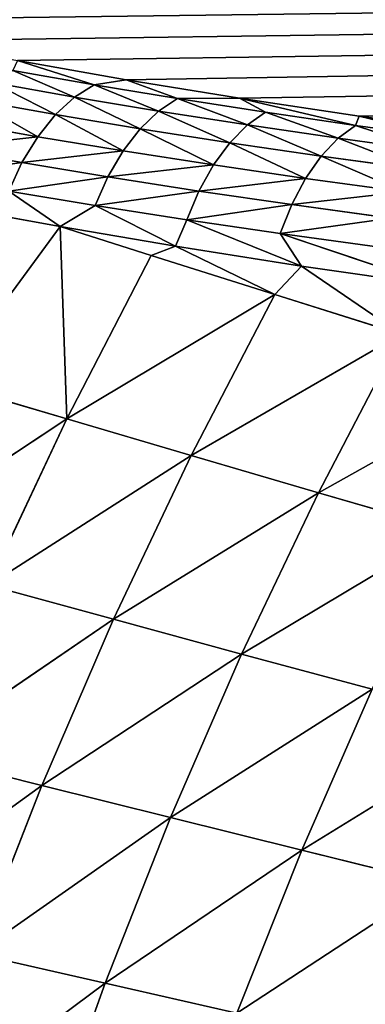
# Model space of a CAD drawing. Extents: x 0 to 605, y 0 to 400.
# Tile 364 of 656: x 61 to 71, y 253 to 282. Entities that reach past the tile are written whole.
import ezdxf

# ---------------------------------------------------------------- set-up
doc = ezdxf.new("R2010")
doc.units = 0
doc.header["$LTSCALE"] = 25.4
doc.layers.get('0').update_dxf_attribs({"linetype": 'CONTINUOUS'})

# ---------------------------------------------------------------- blocks, each defined once
blk = doc.blocks.new('ATLANTA610_-_S_STL')
at = {"color": 0}
for p, q in [((61.14, 72.434, 118.872), (64.319, 69.917, 119.434)), ((61.14, 72.434, 118.872), (64.319, 69.917, 119.434)), ((61.003, 71.453, 119.156), (63.383, 69.57, 119.576)), ((61.003, 71.453, 119.156), (63.383, 69.57, 119.576)), ((62.811, 68.907, 119.94), (60.41, 70.807, 119.516)), ((62.811, 68.907, 119.94), (60.41, 70.807, 119.516)), ((62.254, 68.294, 120.451), (59.831, 70.211, 120.023)), ((62.254, 68.294, 120.451), (59.831, 70.211, 120.023)), ((63.383, 69.57, 119.576), (64.319, 69.917, 119.434)), ((63.383, 69.57, 119.576), (64.319, 69.917, 119.434)), ((64.319, 69.917, 119.434), (67.637, 67.499, 119.973)), ((65.819, 67.756, 119.981), (64.319, 69.917, 119.434)), ((65.819, 67.756, 119.981), (64.319, 69.917, 119.434)), ((64.319, 69.917, 119.434), (67.637, 67.499, 119.973)), ((61.733, 67.76, 121.097), (59.291, 69.693, 120.666)), ((61.733, 67.76, 121.097), (59.291, 69.693, 120.666)), ((63.383, 69.57, 119.576), (62.811, 68.907, 119.94)), ((63.383, 69.57, 119.576), (62.811, 68.907, 119.94)), ((63.383, 69.57, 119.576), (65.819, 67.756, 119.981)), ((63.383, 69.57, 119.576), (65.819, 67.756, 119.981)), ((58.812, 69.275, 121.42), (61.272, 67.328, 121.854)), ((58.812, 69.275, 121.42), (61.272, 67.328, 121.854)), ((62.254, 68.294, 120.451), (62.811, 68.907, 119.94)), ((62.254, 68.294, 120.451), (62.811, 68.907, 119.94)), ((65.269, 67.077, 120.348), (62.811, 68.907, 119.94)), ((65.269, 67.077, 120.348), (62.811, 68.907, 119.94)), ((61.733, 67.76, 121.097), (62.254, 68.294, 120.451)), ((61.733, 67.76, 121.097), (62.254, 68.294, 120.451)), ((64.733, 66.448, 120.863), (62.254, 68.294, 120.451)), ((64.733, 66.448, 120.863), (62.254, 68.294, 120.451)), ((59.163, 67.999, 123.136), (62.388, 65.518, 123.726)), ((59.163, 67.999, 123.136), (62.388, 65.518, 123.726)), ((61.733, 67.76, 121.097), (61.272, 67.328, 121.854)), ((61.733, 67.76, 121.097), (61.272, 67.328, 121.854)), ((64.233, 65.899, 121.512), (61.733, 67.76, 121.097)), ((64.233, 65.899, 121.512), (61.733, 67.76, 121.097)), ((65.819, 67.756, 119.981), (65.269, 67.077, 120.348)), ((65.819, 67.756, 119.981), (65.269, 67.077, 120.348)), ((65.819, 67.756, 119.981), (67.637, 67.499, 119.973)), ((65.819, 67.756, 119.981), (68.396, 65.954, 120.383)), ((65.819, 67.756, 119.981), (67.637, 67.499, 119.973)), ((65.819, 67.756, 119.981), (68.396, 65.954, 120.383)), ((67.637, 67.499, 119.973), (71.141, 65.154, 120.497)), ((68.396, 65.954, 120.383), (67.637, 67.499, 119.973)), ((68.396, 65.954, 120.383), (67.637, 67.499, 119.973)), ((71.028, 64.228, 120.768), (67.637, 67.499, 119.973)), ((71.028, 64.228, 120.768), (67.637, 67.499, 119.973)), ((67.637, 67.499, 119.973), (71.141, 65.154, 120.497)), ((61.272, 67.328, 121.854), (60.887, 67.013, 122.691)), ((61.272, 67.328, 121.854), (60.887, 67.013, 122.691)), ((61.272, 67.328, 121.854), (63.789, 65.454, 122.273)), ((61.272, 67.328, 121.854), (63.789, 65.454, 122.273)), ((63.419, 65.128, 123.112), (60.887, 67.013, 122.691)), ((60.887, 67.013, 122.691), (62.388, 65.518, 123.726)), ((60.887, 67.013, 122.691), (62.388, 65.518, 123.726)), ((63.419, 65.128, 123.112), (60.887, 67.013, 122.691)), ((64.733, 66.448, 120.863), (65.269, 67.077, 120.348)), ((64.733, 66.448, 120.863), (65.269, 67.077, 120.348)), ((67.869, 65.258, 120.754), (65.269, 67.077, 120.348)), ((67.869, 65.258, 120.754), (65.269, 67.077, 120.348)), ((64.233, 65.899, 121.512), (64.733, 66.448, 120.863)), ((64.233, 65.899, 121.512), (64.733, 66.448, 120.863)), ((67.355, 64.614, 121.272), (64.733, 66.448, 120.863)), ((67.355, 64.614, 121.272), (64.733, 66.448, 120.863)), ((56.715, 66.127, 133.231), (62.582, 63.428, 129.354)), ((56.715, 66.127, 133.231), (62.582, 63.428, 129.354)), ((62.388, 65.518, 123.726), (59.028, 66.165, 128.299)), ((59.028, 66.165, 128.299), (62.582, 63.428, 129.354)), ((62.388, 65.518, 123.726), (59.028, 66.165, 128.299)), ((59.028, 66.165, 128.299), (62.582, 63.428, 129.354)), ((64.233, 65.899, 121.512), (63.789, 65.454, 122.273)), ((64.233, 65.899, 121.512), (63.789, 65.454, 122.273)), ((66.875, 64.051, 121.925), (64.233, 65.899, 121.512)), ((66.875, 64.051, 121.925), (64.233, 65.899, 121.512)), ((68.396, 65.954, 120.383), (67.869, 65.258, 120.754)), ((68.396, 65.954, 120.383), (67.869, 65.258, 120.754)), ((68.396, 65.954, 120.383), (71.028, 64.228, 120.768)), ((68.396, 65.954, 120.383), (71.028, 64.228, 120.768)), ((63.419, 65.128, 123.112), (62.388, 65.518, 123.726)), ((62.388, 65.518, 123.726), (65.763, 63.121, 124.299)), ((63.419, 65.128, 123.112), (62.388, 65.518, 123.726)), ((62.582, 63.428, 129.354), (62.388, 65.518, 123.726)), ((62.388, 65.518, 123.726), (65.763, 63.121, 124.299)), ((62.388, 65.518, 123.726), (65.051, 63.473, 124.571)), ((62.388, 65.518, 123.726), (65.051, 63.473, 124.571)), ((62.582, 63.428, 129.354), (62.388, 65.518, 123.726)), ((63.789, 65.454, 122.273), (63.419, 65.128, 123.112)), ((63.789, 65.454, 122.273), (63.419, 65.128, 123.112)), ((63.789, 65.454, 122.273), (66.45, 63.593, 122.688)), ((63.789, 65.454, 122.273), (66.45, 63.593, 122.688)), ((66.095, 63.256, 123.529), (63.419, 65.128, 123.112)), ((63.419, 65.128, 123.112), (65.763, 63.121, 124.299)), ((63.419, 65.128, 123.112), (65.763, 63.121, 124.299)), ((66.095, 63.256, 123.529), (63.419, 65.128, 123.112)), ((67.355, 64.614, 121.272), (67.869, 65.258, 120.754)), ((67.355, 64.614, 121.272), (67.869, 65.258, 120.754)), ((70.524, 63.518, 121.143), (67.869, 65.258, 120.754)), ((70.524, 63.518, 121.143), (67.869, 65.258, 120.754)), ((71.028, 64.228, 120.768), (71.141, 65.154, 120.497)), ((71.028, 64.228, 120.768), (71.141, 65.154, 120.497)), ((71.141, 65.154, 120.497), (74.846, 62.881, 121.004)), ((71.141, 65.154, 120.497), (74.846, 62.881, 121.004)), ((66.875, 64.051, 121.925), (67.355, 64.614, 121.272)), ((66.875, 64.051, 121.925), (67.355, 64.614, 121.272)), ((70.031, 62.859, 121.664), (67.355, 64.614, 121.272)), ((70.031, 62.859, 121.664), (67.355, 64.614, 121.272)), ((66.875, 64.051, 121.925), (66.45, 63.593, 122.688)), ((66.875, 64.051, 121.925), (66.45, 63.593, 122.688)), ((69.572, 62.282, 122.319), (66.875, 64.051, 121.925)), ((69.572, 62.282, 122.319), (66.875, 64.051, 121.925)), ((71.028, 64.228, 120.768), (70.524, 63.518, 121.143)), ((71.028, 64.228, 120.768), (70.524, 63.518, 121.143)), ((71.028, 64.228, 120.768), (73.838, 62.501, 121.153)), ((71.028, 64.228, 120.768), (73.838, 62.501, 121.153)), ((58.17, 63.371, 139.148), (63.953, 60.817, 135.215)), ((58.17, 63.371, 139.148), (63.953, 60.817, 135.215)), ((58.17, 63.371, 139.148), (61.852, 60.798, 140.074)), ((58.17, 63.371, 139.148), (61.852, 60.798, 140.074)), ((60.289, 63.394, 134.215), (62.582, 63.428, 129.354)), ((60.289, 63.394, 134.215), (62.582, 63.428, 129.354)), ((60.289, 63.394, 134.215), (63.953, 60.817, 135.215)), ((60.289, 63.394, 134.215), (63.953, 60.817, 135.215)), ((62.582, 63.428, 129.354), (65.051, 63.473, 124.571)), ((62.582, 63.428, 129.354), (65.051, 63.473, 124.571)), ((66.224, 60.848, 130.427), (62.582, 63.428, 129.354)), ((66.224, 60.848, 130.427), (62.582, 63.428, 129.354)), ((65.763, 63.121, 124.299), (65.051, 63.473, 124.571)), ((65.051, 63.473, 124.571), (68.668, 60.889, 125.715)), ((65.763, 63.121, 124.299), (65.051, 63.473, 124.571)), ((65.051, 63.473, 124.571), (68.668, 60.889, 125.715)), ((66.45, 63.593, 122.688), (66.095, 63.256, 123.529)), ((66.45, 63.593, 122.688), (66.095, 63.256, 123.529)), ((66.45, 63.593, 122.688), (69.165, 61.812, 123.085)), ((66.45, 63.593, 122.688), (69.165, 61.812, 123.085)), ((70.031, 62.859, 121.664), (70.524, 63.518, 121.143)), ((70.031, 62.859, 121.664), (70.524, 63.518, 121.143)), ((73.356, 61.776, 121.531), (70.524, 63.518, 121.143)), ((73.356, 61.776, 121.531), (70.524, 63.518, 121.143)), ((56.225, 63.359, 144.146), (61.852, 60.798, 140.074)), ((56.225, 63.359, 144.146), (61.852, 60.798, 140.074)), ((66.095, 63.256, 123.529), (65.763, 63.121, 124.299)), ((66.095, 63.256, 123.529), (65.763, 63.121, 124.299)), ((65.763, 63.121, 124.299), (69.453, 60.706, 124.88)), ((65.763, 63.121, 124.299), (69.453, 60.706, 124.88)), ((65.763, 63.121, 124.299), (68.668, 60.889, 125.715)), ((65.763, 63.121, 124.299), (68.668, 60.889, 125.715)), ((68.825, 61.466, 123.929), (66.095, 63.256, 123.529)), ((66.095, 63.256, 123.529), (69.453, 60.706, 124.88)), ((66.095, 63.256, 123.529), (69.453, 60.706, 124.88)), ((68.825, 61.466, 123.929), (66.095, 63.256, 123.529)), ((69.572, 62.282, 122.319), (70.031, 62.859, 121.664)), ((69.572, 62.282, 122.319), (70.031, 62.859, 121.664)), ((72.887, 61.104, 122.056), (70.031, 62.859, 121.664)), ((72.887, 61.104, 122.056), (70.031, 62.859, 121.664)), ((69.572, 62.282, 122.319), (69.165, 61.812, 123.085)), ((69.572, 62.282, 122.319), (69.165, 61.812, 123.085)), ((72.448, 60.514, 122.714), (69.572, 62.282, 122.319)), ((72.448, 60.514, 122.714), (69.572, 62.282, 122.319)), ((69.165, 61.812, 123.085), (68.825, 61.466, 123.929)), ((69.165, 61.812, 123.085), (68.825, 61.466, 123.929)), ((69.165, 61.812, 123.085), (72.06, 60.033, 123.483)), ((69.165, 61.812, 123.085), (72.06, 60.033, 123.483)), ((71.735, 59.676, 124.328), (68.825, 61.466, 123.929)), ((68.825, 61.466, 123.929), (73.33, 58.378, 125.444)), ((68.825, 61.466, 123.929), (73.33, 58.378, 125.444)), ((68.825, 61.466, 123.929), (69.453, 60.706, 124.88)), ((68.825, 61.466, 123.929), (69.453, 60.706, 124.88)), ((71.735, 59.676, 124.328), (68.825, 61.466, 123.929)), ((58.159, 60.793, 149.979), (63.703, 58.372, 145.861)), ((58.159, 60.793, 149.979), (63.703, 58.372, 145.861)), ((59.921, 60.79, 144.997), (61.852, 60.798, 140.074)), ((59.921, 60.79, 144.997), (61.852, 60.798, 140.074)), ((59.921, 60.79, 144.997), (65.618, 58.377, 141.014)), ((59.921, 60.79, 144.997), (65.618, 58.377, 141.014)), ((59.921, 60.79, 144.997), (63.703, 58.372, 145.861)), ((59.921, 60.79, 144.997), (63.703, 58.372, 145.861)), ((61.852, 60.798, 140.074), (63.953, 60.817, 135.215)), ((61.852, 60.798, 140.074), (63.953, 60.817, 135.215)), ((61.852, 60.798, 140.074), (65.618, 58.377, 141.014)), ((61.852, 60.798, 140.074), (65.618, 58.377, 141.014)), ((63.953, 60.817, 135.215), (66.224, 60.848, 130.427)), ((63.953, 60.817, 135.215), (66.224, 60.848, 130.427)), ((63.953, 60.817, 135.215), (67.7, 58.393, 136.23)), ((63.953, 60.817, 135.215), (67.7, 58.393, 136.23)), ((66.224, 60.848, 130.427), (68.668, 60.889, 125.715)), ((66.224, 60.848, 130.427), (68.668, 60.889, 125.715)), ((69.949, 58.42, 131.516), (66.224, 60.848, 130.427)), ((69.949, 58.42, 131.516), (66.224, 60.848, 130.427)), ((69.453, 60.706, 124.88), (68.668, 60.889, 125.715)), ((68.668, 60.889, 125.715), (72.366, 58.457, 126.876)), ((69.453, 60.706, 124.88), (68.668, 60.889, 125.715)), ((68.668, 60.889, 125.715), (72.366, 58.457, 126.876)), ((69.453, 60.706, 124.88), (73.33, 58.378, 125.444)), ((72.366, 58.457, 126.876), (69.453, 60.706, 124.88)), ((69.453, 60.706, 124.88), (73.33, 58.378, 125.444)), ((72.366, 58.457, 126.876), (69.453, 60.706, 124.88)), ((61.952, 58.379, 150.765), (63.703, 58.372, 145.861)), ((61.952, 58.379, 150.765), (63.703, 58.372, 145.861)), ((63.703, 58.372, 145.861), (65.618, 58.377, 141.014)), ((63.703, 58.372, 145.861), (65.618, 58.377, 141.014)), ((63.703, 58.372, 145.861), (69.461, 56.103, 141.968)), ((63.703, 58.372, 145.861), (69.461, 56.103, 141.968)), ((63.703, 58.372, 145.861), (67.562, 56.102, 146.737)), ((63.703, 58.372, 145.861), (67.562, 56.102, 146.737)), ((65.618, 58.377, 141.014), (67.7, 58.393, 136.23)), ((65.618, 58.377, 141.014), (67.7, 58.393, 136.23)), ((65.618, 58.377, 141.014), (69.461, 56.103, 141.968)), ((65.618, 58.377, 141.014), (69.461, 56.103, 141.968)), ((67.7, 58.393, 136.23), (69.949, 58.42, 131.516)), ((67.7, 58.393, 136.23), (69.949, 58.42, 131.516)), ((67.7, 58.393, 136.23), (71.522, 56.116, 137.261)), ((67.7, 58.393, 136.23), (71.522, 56.116, 137.261)), ((69.949, 58.42, 131.516), (72.366, 58.457, 126.876)), ((69.949, 58.42, 131.516), (72.366, 58.457, 126.876)), ((73.747, 56.14, 132.621), (69.949, 58.42, 131.516)), ((73.747, 56.14, 132.621), (69.949, 58.42, 131.516)), ((67.562, 56.102, 146.737), (69.461, 56.103, 141.968)), ((67.562, 56.102, 146.737), (69.461, 56.103, 141.968)), ((69.461, 56.103, 141.968), (71.522, 56.116, 137.261)), ((69.461, 56.103, 141.968), (71.522, 56.116, 137.261)), ((69.461, 56.103, 141.968), (73.375, 53.971, 142.935)), ((69.461, 56.103, 141.968), (73.375, 53.971, 142.935))]:
    blk.add_line(p, q, dxfattribs=at)
mesh = blk.add_polyface(dxfattribs=at)
corners = [(35.797, 103.894, 111.851), (571.006, 106.591, 111.249), (34.388, 106.591, 111.249), (37.928, 100.086, 112.701), (38.654, 98.858, 112.975), (40.127, 96.464, 113.509), (41.904, 93.74, 114.117), (42.395, 93.018, 114.278), (44.76, 89.705, 115.018), (45.369, 88.895, 115.198), (47.226, 86.522, 115.728), (49.041, 84.335, 116.216), (49.785, 83.473, 116.408), (52.433, 80.561, 117.058), (55.193, 77.763, 117.683), (58.096, 75.052, 118.288), (61.14, 72.434, 118.872), (64.319, 69.917, 119.434), (67.637, 67.499, 119.973), (71.141, 65.154, 120.497), (74.846, 62.881, 121.004), (78.763, 60.681, 121.495), (82.902, 58.555, 121.969), (87.283, 56.501, 122.428), (89.174, 55.671, 122.613), (91.934, 54.516, 122.871), (95.55, 53.096, 123.188), (96.878, 52.6, 123.298), (101.611, 50.93, 123.671), (106.635, 49.312, 124.032), (112.571, 47.58, 124.419), (118.867, 45.929, 124.787), (124.857, 44.519, 125.102), (131.222, 43.169, 125.403), (137.992, 41.883, 125.69), (145.207, 40.661, 125.963), (152.995, 39.491, 126.224), (161.346, 38.383, 126.471), (171.208, 37.246, 126.725), (179.751, 36.393, 126.915), (189.849, 35.523, 127.109), (200.64, 34.741, 127.284), (213.516, 33.978, 127.454), (226.998, 33.359, 127.592), (239.742, 32.927, 127.689), (253.158, 32.617, 127.758), (267.527, 32.431, 127.8), (285.141, 32.344, 127.819), (302.697, 32.329, 127.822), (320.938, 32.345, 127.819), (339.364, 32.444, 127.797), (353.896, 32.648, 127.751), (366.557, 32.953, 127.683), (378.727, 33.372, 127.589), (392.694, 34.022, 127.445), (404.119, 34.699, 127.293), (414.802, 35.465, 127.122), (425.484, 36.378, 126.919), (435.255, 37.36, 126.699), (444.241, 38.407, 126.466), (452.534, 39.51, 126.22), (459.554, 40.561, 125.985), (466.93, 41.799, 125.709), (474.123, 43.156, 125.406), (480.586, 44.523, 125.101), (486.816, 45.996, 124.772), (492.209, 47.411, 124.456), (497.473, 48.933, 124.117), (502.377, 50.483, 123.771), (507.695, 52.32, 123.361), (512.783, 54.251, 122.93), (514.295, 54.863, 122.793), (517.255, 56.116, 122.514), (520.424, 57.55, 122.194), (521.364, 57.995, 122.094), (525.177, 59.897, 121.67), (526.134, 60.401, 121.557), (528.665, 61.789, 121.248), (531.464, 63.42, 120.884), (532.358, 63.964, 120.762), (535.52, 65.981, 120.312), (536.527, 66.657, 120.161), (538.712, 68.179, 119.821), (541.316, 70.105, 119.392), (541.756, 70.444, 119.316), (544.642, 72.76, 118.799), (547.245, 75.006, 118.298), (549.952, 77.514, 117.738), (552.726, 80.296, 117.117), (555.195, 82.979, 116.519), (557.842, 86.104, 115.821), (560.273, 89.22, 115.126), (562.482, 92.28, 114.443), (564.617, 95.462, 113.733), (566.874, 99.093, 112.922), (568.575, 102.034, 112.266), (569.1, 102.983, 112.054)]
mesh.append_faces([[corners[k] for k in face] for face in [(0, 1, 2), (1, 95, 96)]], dxfattribs={"vtx0": -1, "color": 0})
mesh.append_faces([[corners[k] for k in face] for face in [(1, 0, 3), (1, 3, 4), (1, 4, 5), (1, 5, 6), (1, 6, 7), (1, 7, 8), (1, 8, 9), (1, 9, 10), (1, 10, 11), (1, 11, 12), (1, 12, 13), (1, 13, 14), (1, 14, 15), (1, 15, 16), (1, 16, 17), (1, 17, 18), (1, 18, 19), (1, 19, 20), (1, 20, 21), (1, 21, 22), (1, 22, 23), (1, 23, 24), (1, 24, 25), (1, 25, 26), (1, 26, 27), (1, 27, 28), (1, 28, 29), (1, 29, 30), (1, 30, 31), (1, 31, 32), (1, 32, 33), (1, 33, 34), (1, 34, 35), (1, 35, 36), (1, 36, 37), (1, 37, 38), (1, 38, 39), (1, 39, 40), (1, 40, 41), (1, 41, 42), (1, 42, 43), (1, 43, 44), (1, 44, 45), (1, 45, 46), (1, 46, 47), (1, 47, 48), (1, 48, 49), (1, 49, 50), (1, 50, 51), (1, 51, 52), (1, 52, 53), (1, 53, 54), (1, 54, 55), (1, 55, 56), (1, 56, 57), (1, 57, 58), (1, 58, 59), (1, 59, 60), (1, 60, 61), (1, 61, 62), (1, 62, 63), (1, 63, 64), (1, 64, 65), (1, 65, 66), (1, 66, 67), (1, 67, 68), (1, 68, 69), (1, 69, 70), (1, 70, 71), (1, 71, 72), (1, 72, 73), (1, 73, 74), (1, 74, 75), (1, 75, 76), (1, 76, 77), (1, 77, 78), (1, 78, 79), (1, 79, 80), (1, 80, 81), (1, 81, 82), (1, 82, 83), (1, 83, 84), (1, 84, 85), (1, 85, 86), (1, 86, 87), (1, 87, 88), (1, 88, 89), (1, 89, 90), (1, 90, 91), (1, 91, 92), (1, 92, 93), (1, 93, 94), (1, 94, 95)]], dxfattribs={"vtx0": -1, "vtx2": -1, "color": 0})
mesh = blk.add_polyface(dxfattribs=at)
corners = [(63.383, 69.57, 119.576), (61.14, 72.434, 118.872), (61.003, 71.453, 119.156), (64.319, 69.917, 119.434)]
mesh.append_faces([[corners[k] for k in face] for face in [(0, 1, 2), (1, 0, 3)]], dxfattribs={"vtx0": -1, "color": 0})
mesh = blk.add_polyface(dxfattribs=at)
corners = [(62.811, 68.907, 119.94), (61.003, 71.453, 119.156), (60.41, 70.807, 119.516), (63.383, 69.57, 119.576)]
mesh.append_faces([[corners[k] for k in face] for face in [(0, 1, 2), (1, 0, 3)]], dxfattribs={"vtx0": -1, "color": 0})
mesh = blk.add_polyface(dxfattribs=at)
corners = [(62.254, 68.294, 120.451), (60.41, 70.807, 119.516), (59.831, 70.211, 120.023), (62.811, 68.907, 119.94)]
mesh.append_faces([[corners[k] for k in face] for face in [(0, 1, 2), (1, 0, 3)]], dxfattribs={"vtx0": -1, "color": 0})
mesh = blk.add_polyface(dxfattribs=at)
corners = [(61.733, 67.76, 121.097), (59.831, 70.211, 120.023), (59.291, 69.693, 120.666), (62.254, 68.294, 120.451)]
mesh.append_faces([[corners[k] for k in face] for face in [(0, 1, 2), (1, 0, 3)]], dxfattribs={"vtx0": -1, "color": 0})
mesh = blk.add_polyface(dxfattribs=at)
corners = [(65.819, 67.756, 119.981), (64.319, 69.917, 119.434), (63.383, 69.57, 119.576)]
mesh.append_faces([[corners[k] for k in face] for face in [(0, 1, 2)]], dxfattribs={"color": 0})
mesh = blk.add_polyface(dxfattribs=at)
corners = [(67.637, 67.499, 119.973), (64.319, 69.917, 119.434), (65.819, 67.756, 119.981)]
mesh.append_faces([[corners[k] for k in face] for face in [(0, 1, 2)]], dxfattribs={"color": 0})
mesh = blk.add_polyface(dxfattribs=at)
corners = [(58.812, 69.275, 121.42), (61.733, 67.76, 121.097), (59.291, 69.693, 120.666), (61.272, 67.328, 121.854)]
mesh.append_faces([[corners[k] for k in face] for face in [(0, 1, 2), (1, 0, 3)]], dxfattribs={"vtx0": -1, "color": 0})
mesh = blk.add_polyface(dxfattribs=at)
corners = [(65.269, 67.077, 120.348), (63.383, 69.57, 119.576), (62.811, 68.907, 119.94), (65.819, 67.756, 119.981)]
mesh.append_faces([[corners[k] for k in face] for face in [(0, 1, 2), (1, 0, 3)]], dxfattribs={"vtx0": -1, "color": 0})
mesh = blk.add_polyface(dxfattribs=at)
corners = [(58.412, 68.971, 122.254), (61.272, 67.328, 121.854), (58.812, 69.275, 121.42), (60.887, 67.013, 122.691)]
mesh.append_faces([[corners[k] for k in face] for face in [(0, 1, 2), (1, 0, 3)]], dxfattribs={"vtx0": -1, "color": 0})
mesh = blk.add_polyface(dxfattribs=at)
corners = [(64.733, 66.448, 120.863), (62.811, 68.907, 119.94), (62.254, 68.294, 120.451), (65.269, 67.077, 120.348)]
mesh.append_faces([[corners[k] for k in face] for face in [(0, 1, 2), (1, 0, 3)]], dxfattribs={"vtx0": -1, "color": 0})
mesh = blk.add_polyface(dxfattribs=at)
corners = [(64.233, 65.899, 121.512), (62.254, 68.294, 120.451), (61.733, 67.76, 121.097), (64.733, 66.448, 120.863)]
mesh.append_faces([[corners[k] for k in face] for face in [(0, 1, 2), (1, 0, 3)]], dxfattribs={"vtx0": -1, "color": 0})
mesh = blk.add_polyface(dxfattribs=at)
corners = [(59.028, 66.165, 128.299), (62.388, 65.518, 123.726), (59.163, 67.999, 123.136)]
mesh.append_faces([[corners[k] for k in face] for face in [(0, 1, 2)]], dxfattribs={"color": 0})
mesh = blk.add_polyface(dxfattribs=at)
corners = [(62.388, 65.518, 123.726), (60.887, 67.013, 122.691), (59.163, 67.999, 123.136)]
mesh.append_faces([[corners[k] for k in face] for face in [(0, 1, 2)]], dxfattribs={"color": 0})
mesh = blk.add_polyface(dxfattribs=at)
corners = [(61.272, 67.328, 121.854), (64.233, 65.899, 121.512), (61.733, 67.76, 121.097), (63.789, 65.454, 122.273)]
mesh.append_faces([[corners[k] for k in face] for face in [(0, 1, 2), (1, 0, 3)]], dxfattribs={"vtx0": -1, "color": 0})
mesh = blk.add_polyface(dxfattribs=at)
corners = [(67.869, 65.258, 120.754), (65.819, 67.756, 119.981), (65.269, 67.077, 120.348), (68.396, 65.954, 120.383)]
mesh.append_faces([[corners[k] for k in face] for face in [(0, 1, 2), (1, 0, 3)]], dxfattribs={"vtx0": -1, "color": 0})
mesh = blk.add_polyface(dxfattribs=at)
corners = [(68.396, 65.954, 120.383), (67.637, 67.499, 119.973), (65.819, 67.756, 119.981)]
mesh.append_faces([[corners[k] for k in face] for face in [(0, 1, 2)]], dxfattribs={"color": 0})
mesh = blk.add_polyface(dxfattribs=at)
corners = [(71.028, 64.228, 120.768), (67.637, 67.499, 119.973), (68.396, 65.954, 120.383)]
mesh.append_faces([[corners[k] for k in face] for face in [(0, 1, 2)]], dxfattribs={"color": 0})
mesh = blk.add_polyface(dxfattribs=at)
corners = [(71.141, 65.154, 120.497), (67.637, 67.499, 119.973), (71.028, 64.228, 120.768)]
mesh.append_faces([[corners[k] for k in face] for face in [(0, 1, 2)]], dxfattribs={"color": 0})
mesh = blk.add_polyface(dxfattribs=at)
corners = [(60.887, 67.013, 122.691), (63.789, 65.454, 122.273), (61.272, 67.328, 121.854), (63.419, 65.128, 123.112)]
mesh.append_faces([[corners[k] for k in face] for face in [(0, 1, 2), (1, 0, 3)]], dxfattribs={"vtx0": -1, "color": 0})
mesh = blk.add_polyface(dxfattribs=at)
corners = [(62.388, 65.518, 123.726), (63.419, 65.128, 123.112), (60.887, 67.013, 122.691)]
mesh.append_faces([[corners[k] for k in face] for face in [(0, 1, 2)]], dxfattribs={"color": 0})
mesh = blk.add_polyface(dxfattribs=at)
corners = [(67.355, 64.614, 121.272), (65.269, 67.077, 120.348), (64.733, 66.448, 120.863), (67.869, 65.258, 120.754)]
mesh.append_faces([[corners[k] for k in face] for face in [(0, 1, 2), (1, 0, 3)]], dxfattribs={"vtx0": -1, "color": 0})
mesh = blk.add_polyface(dxfattribs=at)
corners = [(66.875, 64.051, 121.925), (64.733, 66.448, 120.863), (64.233, 65.899, 121.512), (67.355, 64.614, 121.272)]
mesh.append_faces([[corners[k] for k in face] for face in [(0, 1, 2), (1, 0, 3)]], dxfattribs={"vtx0": -1, "color": 0})
mesh = blk.add_polyface(dxfattribs=at)
corners = [(56.715, 66.127, 133.231), (62.582, 63.428, 129.354), (59.028, 66.165, 128.299)]
mesh.append_faces([[corners[k] for k in face] for face in [(0, 1, 2)]], dxfattribs={"color": 0})
mesh = blk.add_polyface(dxfattribs=at)
corners = [(60.289, 63.394, 134.215), (62.582, 63.428, 129.354), (56.715, 66.127, 133.231)]
mesh.append_faces([[corners[k] for k in face] for face in [(0, 1, 2)]], dxfattribs={"color": 0})
mesh = blk.add_polyface(dxfattribs=at)
corners = [(62.582, 63.428, 129.354), (62.388, 65.518, 123.726), (59.028, 66.165, 128.299)]
mesh.append_faces([[corners[k] for k in face] for face in [(0, 1, 2)]], dxfattribs={"color": 0})
mesh = blk.add_polyface(dxfattribs=at)
corners = [(63.789, 65.454, 122.273), (66.875, 64.051, 121.925), (64.233, 65.899, 121.512), (66.45, 63.593, 122.688)]
mesh.append_faces([[corners[k] for k in face] for face in [(0, 1, 2), (1, 0, 3)]], dxfattribs={"vtx0": -1, "color": 0})
mesh = blk.add_polyface(dxfattribs=at)
corners = [(70.524, 63.518, 121.143), (68.396, 65.954, 120.383), (67.869, 65.258, 120.754), (71.028, 64.228, 120.768)]
mesh.append_faces([[corners[k] for k in face] for face in [(0, 1, 2), (1, 0, 3)]], dxfattribs={"vtx0": -1, "color": 0})
mesh = blk.add_polyface(dxfattribs=at)
corners = [(65.763, 63.121, 124.299), (63.419, 65.128, 123.112), (62.388, 65.518, 123.726)]
mesh.append_faces([[corners[k] for k in face] for face in [(0, 1, 2)]], dxfattribs={"color": 0})
mesh = blk.add_polyface(dxfattribs=at)
corners = [(65.051, 63.473, 124.571), (65.763, 63.121, 124.299), (62.388, 65.518, 123.726)]
mesh.append_faces([[corners[k] for k in face] for face in [(0, 1, 2)]], dxfattribs={"color": 0})
mesh = blk.add_polyface(dxfattribs=at)
corners = [(62.582, 63.428, 129.354), (65.051, 63.473, 124.571), (62.388, 65.518, 123.726)]
mesh.append_faces([[corners[k] for k in face] for face in [(0, 1, 2)]], dxfattribs={"color": 0})
mesh = blk.add_polyface(dxfattribs=at)
corners = [(63.419, 65.128, 123.112), (66.45, 63.593, 122.688), (63.789, 65.454, 122.273), (66.095, 63.256, 123.529)]
mesh.append_faces([[corners[k] for k in face] for face in [(0, 1, 2), (1, 0, 3)]], dxfattribs={"vtx0": -1, "color": 0})
mesh = blk.add_polyface(dxfattribs=at)
corners = [(65.763, 63.121, 124.299), (66.095, 63.256, 123.529), (63.419, 65.128, 123.112)]
mesh.append_faces([[corners[k] for k in face] for face in [(0, 1, 2)]], dxfattribs={"color": 0})
mesh = blk.add_polyface(dxfattribs=at)
corners = [(70.031, 62.859, 121.664), (67.869, 65.258, 120.754), (67.355, 64.614, 121.272), (70.524, 63.518, 121.143)]
mesh.append_faces([[corners[k] for k in face] for face in [(0, 1, 2), (1, 0, 3)]], dxfattribs={"vtx0": -1, "color": 0})
mesh = blk.add_polyface(dxfattribs=at)
corners = [(73.838, 62.501, 121.153), (71.141, 65.154, 120.497), (71.028, 64.228, 120.768), (74.846, 62.881, 121.004)]
mesh.append_faces([[corners[k] for k in face] for face in [(0, 1, 2), (1, 0, 3)]], dxfattribs={"vtx0": -1, "color": 0})
mesh = blk.add_polyface(dxfattribs=at)
corners = [(69.572, 62.282, 122.319), (67.355, 64.614, 121.272), (66.875, 64.051, 121.925), (70.031, 62.859, 121.664)]
mesh.append_faces([[corners[k] for k in face] for face in [(0, 1, 2), (1, 0, 3)]], dxfattribs={"vtx0": -1, "color": 0})
mesh = blk.add_polyface(dxfattribs=at)
corners = [(66.45, 63.593, 122.688), (69.572, 62.282, 122.319), (66.875, 64.051, 121.925), (69.165, 61.812, 123.085)]
mesh.append_faces([[corners[k] for k in face] for face in [(0, 1, 2), (1, 0, 3)]], dxfattribs={"vtx0": -1, "color": 0})
mesh = blk.add_polyface(dxfattribs=at)
corners = [(73.356, 61.776, 121.531), (71.028, 64.228, 120.768), (70.524, 63.518, 121.143), (73.838, 62.501, 121.153)]
mesh.append_faces([[corners[k] for k in face] for face in [(0, 1, 2), (1, 0, 3)]], dxfattribs={"vtx0": -1, "color": 0})
mesh = blk.add_polyface(dxfattribs=at)
corners = [(56.225, 63.359, 144.146), (61.852, 60.798, 140.074), (58.17, 63.371, 139.148)]
mesh.append_faces([[corners[k] for k in face] for face in [(0, 1, 2)]], dxfattribs={"color": 0})
mesh = blk.add_polyface(dxfattribs=at)
corners = [(58.17, 63.371, 139.148), (63.953, 60.817, 135.215), (60.289, 63.394, 134.215)]
mesh.append_faces([[corners[k] for k in face] for face in [(0, 1, 2)]], dxfattribs={"color": 0})
mesh = blk.add_polyface(dxfattribs=at)
corners = [(61.852, 60.798, 140.074), (63.953, 60.817, 135.215), (58.17, 63.371, 139.148)]
mesh.append_faces([[corners[k] for k in face] for face in [(0, 1, 2)]], dxfattribs={"color": 0})
mesh = blk.add_polyface(dxfattribs=at)
corners = [(60.289, 63.394, 134.215), (66.224, 60.848, 130.427), (62.582, 63.428, 129.354), (63.953, 60.817, 135.215)]
mesh.append_faces([[corners[k] for k in face] for face in [(0, 1, 2), (1, 0, 3)]], dxfattribs={"vtx0": -1, "color": 0})
mesh = blk.add_polyface(dxfattribs=at)
corners = [(62.582, 63.428, 129.354), (68.668, 60.889, 125.715), (65.051, 63.473, 124.571), (66.224, 60.848, 130.427)]
mesh.append_faces([[corners[k] for k in face] for face in [(0, 1, 2), (1, 0, 3)]], dxfattribs={"vtx0": -1, "color": 0})
mesh = blk.add_polyface(dxfattribs=at)
corners = [(68.668, 60.889, 125.715), (65.763, 63.121, 124.299), (65.051, 63.473, 124.571)]
mesh.append_faces([[corners[k] for k in face] for face in [(0, 1, 2)]], dxfattribs={"color": 0})
mesh = blk.add_polyface(dxfattribs=at)
corners = [(66.095, 63.256, 123.529), (69.165, 61.812, 123.085), (66.45, 63.593, 122.688), (68.825, 61.466, 123.929)]
mesh.append_faces([[corners[k] for k in face] for face in [(0, 1, 2), (1, 0, 3)]], dxfattribs={"vtx0": -1, "color": 0})
mesh = blk.add_polyface(dxfattribs=at)
corners = [(72.887, 61.104, 122.056), (70.524, 63.518, 121.143), (70.031, 62.859, 121.664), (73.356, 61.776, 121.531)]
mesh.append_faces([[corners[k] for k in face] for face in [(0, 1, 2), (1, 0, 3)]], dxfattribs={"vtx0": -1, "color": 0})
mesh = blk.add_polyface(dxfattribs=at)
corners = [(59.921, 60.79, 144.997), (61.852, 60.798, 140.074), (56.225, 63.359, 144.146)]
mesh.append_faces([[corners[k] for k in face] for face in [(0, 1, 2)]], dxfattribs={"color": 0})
mesh = blk.add_polyface(dxfattribs=at)
corners = [(69.453, 60.706, 124.88), (66.095, 63.256, 123.529), (65.763, 63.121, 124.299)]
mesh.append_faces([[corners[k] for k in face] for face in [(0, 1, 2)]], dxfattribs={"color": 0})
mesh = blk.add_polyface(dxfattribs=at)
corners = [(68.668, 60.889, 125.715), (69.453, 60.706, 124.88), (65.763, 63.121, 124.299)]
mesh.append_faces([[corners[k] for k in face] for face in [(0, 1, 2)]], dxfattribs={"color": 0})
mesh = blk.add_polyface(dxfattribs=at)
corners = [(69.453, 60.706, 124.88), (68.825, 61.466, 123.929), (66.095, 63.256, 123.529)]
mesh.append_faces([[corners[k] for k in face] for face in [(0, 1, 2)]], dxfattribs={"color": 0})
mesh = blk.add_polyface(dxfattribs=at)
corners = [(72.448, 60.514, 122.714), (70.031, 62.859, 121.664), (69.572, 62.282, 122.319), (72.887, 61.104, 122.056)]
mesh.append_faces([[corners[k] for k in face] for face in [(0, 1, 2), (1, 0, 3)]], dxfattribs={"vtx0": -1, "color": 0})
mesh = blk.add_polyface(dxfattribs=at)
corners = [(69.165, 61.812, 123.085), (72.448, 60.514, 122.714), (69.572, 62.282, 122.319), (72.06, 60.033, 123.483)]
mesh.append_faces([[corners[k] for k in face] for face in [(0, 1, 2), (1, 0, 3)]], dxfattribs={"vtx0": -1, "color": 0})
mesh = blk.add_polyface(dxfattribs=at)
corners = [(68.825, 61.466, 123.929), (72.06, 60.033, 123.483), (69.165, 61.812, 123.085), (71.735, 59.676, 124.328)]
mesh.append_faces([[corners[k] for k in face] for face in [(0, 1, 2), (1, 0, 3)]], dxfattribs={"vtx0": -1, "color": 0})
mesh = blk.add_polyface(dxfattribs=at)
corners = [(73.33, 58.378, 125.444), (71.735, 59.676, 124.328), (68.825, 61.466, 123.929)]
mesh.append_faces([[corners[k] for k in face] for face in [(0, 1, 2)]], dxfattribs={"color": 0})
mesh = blk.add_polyface(dxfattribs=at)
corners = [(73.33, 58.378, 125.444), (68.825, 61.466, 123.929), (69.453, 60.706, 124.88)]
mesh.append_faces([[corners[k] for k in face] for face in [(0, 1, 2)]], dxfattribs={"color": 0})
mesh = blk.add_polyface(dxfattribs=at)
corners = [(58.159, 60.793, 149.979), (63.703, 58.372, 145.861), (59.921, 60.79, 144.997)]
mesh.append_faces([[corners[k] for k in face] for face in [(0, 1, 2)]], dxfattribs={"color": 0})
mesh = blk.add_polyface(dxfattribs=at)
corners = [(61.952, 58.379, 150.765), (63.703, 58.372, 145.861), (58.159, 60.793, 149.979)]
mesh.append_faces([[corners[k] for k in face] for face in [(0, 1, 2)]], dxfattribs={"color": 0})
mesh = blk.add_polyface(dxfattribs=at)
corners = [(59.921, 60.79, 144.997), (65.618, 58.377, 141.014), (61.852, 60.798, 140.074)]
mesh.append_faces([[corners[k] for k in face] for face in [(0, 1, 2)]], dxfattribs={"color": 0})
mesh = blk.add_polyface(dxfattribs=at)
corners = [(63.703, 58.372, 145.861), (65.618, 58.377, 141.014), (59.921, 60.79, 144.997)]
mesh.append_faces([[corners[k] for k in face] for face in [(0, 1, 2)]], dxfattribs={"color": 0})
mesh = blk.add_polyface(dxfattribs=at)
corners = [(61.852, 60.798, 140.074), (67.7, 58.393, 136.23), (63.953, 60.817, 135.215), (65.618, 58.377, 141.014)]
mesh.append_faces([[corners[k] for k in face] for face in [(0, 1, 2), (1, 0, 3)]], dxfattribs={"vtx0": -1, "color": 0})
mesh = blk.add_polyface(dxfattribs=at)
corners = [(63.953, 60.817, 135.215), (69.949, 58.42, 131.516), (66.224, 60.848, 130.427), (67.7, 58.393, 136.23)]
mesh.append_faces([[corners[k] for k in face] for face in [(0, 1, 2), (1, 0, 3)]], dxfattribs={"vtx0": -1, "color": 0})
mesh = blk.add_polyface(dxfattribs=at)
corners = [(66.224, 60.848, 130.427), (72.366, 58.457, 126.876), (68.668, 60.889, 125.715), (69.949, 58.42, 131.516)]
mesh.append_faces([[corners[k] for k in face] for face in [(0, 1, 2), (1, 0, 3)]], dxfattribs={"vtx0": -1, "color": 0})
mesh = blk.add_polyface(dxfattribs=at)
corners = [(72.366, 58.457, 126.876), (69.453, 60.706, 124.88), (68.668, 60.889, 125.715)]
mesh.append_faces([[corners[k] for k in face] for face in [(0, 1, 2)]], dxfattribs={"color": 0})
mesh = blk.add_polyface(dxfattribs=at)
corners = [(72.366, 58.457, 126.876), (73.33, 58.378, 125.444), (69.453, 60.706, 124.88)]
mesh.append_faces([[corners[k] for k in face] for face in [(0, 1, 2)]], dxfattribs={"color": 0})
mesh = blk.add_polyface(dxfattribs=at)
corners = [(61.952, 58.379, 150.765), (67.562, 56.102, 146.737), (63.703, 58.372, 145.861)]
mesh.append_faces([[corners[k] for k in face] for face in [(0, 1, 2)]], dxfattribs={"color": 0})
mesh = blk.add_polyface(dxfattribs=at)
corners = [(63.703, 58.372, 145.861), (69.461, 56.103, 141.968), (65.618, 58.377, 141.014)]
mesh.append_faces([[corners[k] for k in face] for face in [(0, 1, 2)]], dxfattribs={"color": 0})
mesh = blk.add_polyface(dxfattribs=at)
corners = [(67.562, 56.102, 146.737), (69.461, 56.103, 141.968), (63.703, 58.372, 145.861)]
mesh.append_faces([[corners[k] for k in face] for face in [(0, 1, 2)]], dxfattribs={"color": 0})
mesh = blk.add_polyface(dxfattribs=at)
corners = [(65.618, 58.377, 141.014), (71.522, 56.116, 137.261), (67.7, 58.393, 136.23), (69.461, 56.103, 141.968)]
mesh.append_faces([[corners[k] for k in face] for face in [(0, 1, 2), (1, 0, 3)]], dxfattribs={"vtx0": -1, "color": 0})
mesh = blk.add_polyface(dxfattribs=at)
corners = [(67.7, 58.393, 136.23), (73.747, 56.14, 132.621), (69.949, 58.42, 131.516), (71.522, 56.116, 137.261)]
mesh.append_faces([[corners[k] for k in face] for face in [(0, 1, 2), (1, 0, 3)]], dxfattribs={"vtx0": -1, "color": 0})
mesh = blk.add_polyface(dxfattribs=at)
corners = [(69.949, 58.42, 131.516), (76.136, 56.174, 128.055), (72.366, 58.457, 126.876), (73.747, 56.14, 132.621)]
mesh.append_faces([[corners[k] for k in face] for face in [(0, 1, 2), (1, 0, 3)]], dxfattribs={"vtx0": -1, "color": 0})
mesh = blk.add_polyface(dxfattribs=at)
corners = [(67.562, 56.102, 146.737), (73.375, 53.971, 142.935), (69.461, 56.103, 141.968), (71.494, 53.972, 147.626)]
mesh.append_faces([[corners[k] for k in face] for face in [(0, 1, 2), (1, 0, 3)]], dxfattribs={"vtx0": -1, "color": 0})
mesh = blk.add_polyface(dxfattribs=at)
corners = [(69.461, 56.103, 141.968), (75.415, 53.981, 138.306), (71.522, 56.116, 137.261), (73.375, 53.971, 142.935)]
mesh.append_faces([[corners[k] for k in face] for face in [(0, 1, 2), (1, 0, 3)]], dxfattribs={"vtx0": -1, "color": 0})

msp = doc.modelspace()

# ---------------------------------------------------------------- block references
at = {"color": 254, "extrusion": (0, -1, 5.55112e-17)}
msp.add_blockref('ATLANTA610_-_S_STL', (-0.269, -0.066, -399.883), dxfattribs=at)

doc.saveas('drawing.dxf')
